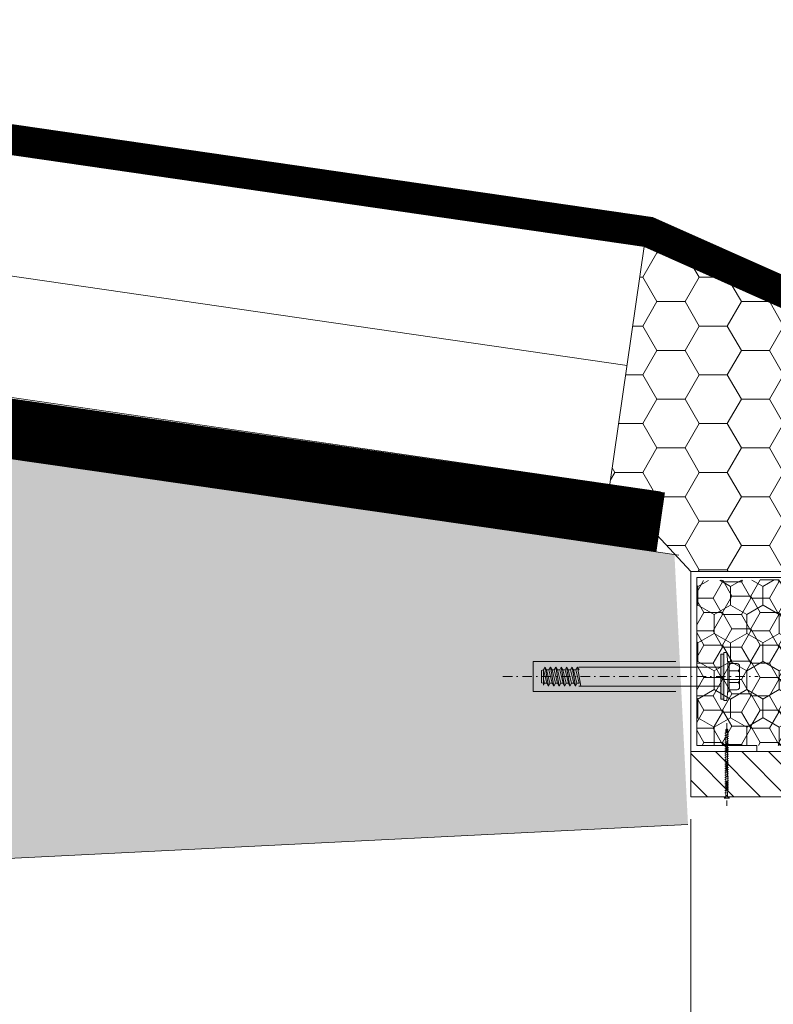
# Model space of a CAD drawing. Header units: millimetres. Extents: x -916886 to 3713765, y -2985421 to 1675785.
# Tile 66 of 656: x -31743 to -31492, y 75073 to 75401. Entities that reach past the tile are written whole.
import ezdxf

# ---------------------------------------------------------------- set-up
doc = ezdxf.new("R2010")
doc.units = ezdxf.units.MM
doc.linetypes.add('CARKOVANA', pattern=[5, 3, -2])
doc.linetypes.add('DASHDOT', pattern=[25.4, 12.7, -6.35, 0, -6.35])
doc.layers.add('_____detaily', color=1, linetype='Continuous')
for name, color, linetype, lineweight in [('A99_N_kce-pohl', 1, 'Continuous', 9), ('A99_N_kce-rez-ten', 1, 'Continuous', 9), ('A99_N_kce-rez-ten @ 200 VP1', 1, 'Continuous', 9), ('A99_N_kce-rez-ten @ 200 VP10', 1, 'Continuous', 9), ('A99_N_kce-rez-ten @ 200 VP11', 1, 'Continuous', 9), ('A99_N_kce-rez-ten @ 200 VP12', 1, 'Continuous', 9), ('A99_N_kce-rez-ten @ 200 VP13', 1, 'Continuous', 9), ('A99_N_kce-rez-ten @ 200 VP14', 1, 'Continuous', 9), ('A99_N_kce-rez-ten @ 200 VP15', 1, 'Continuous', 9), ('A99_N_kce-rez-ten @ 200 VP16', 1, 'Continuous', 9), ('A99_N_kce-rez-ten @ 200 VP17', 1, 'Continuous', 9), ('A99_N_kce-rez-ten @ 200 VP18', 1, 'Continuous', 9), ('A99_N_kce-rez-ten @ 200 VP19', 1, 'Continuous', 9), ('A99_N_kce-rez-ten @ 200 VP2', 1, 'Continuous', 9), ('A99_N_kce-rez-ten @ 200 VP20', 1, 'Continuous', 9), ('A99_N_kce-rez-ten @ 200 VP21', 1, 'Continuous', 9), ('A99_N_kce-rez-ten @ 200 VP22', 1, 'Continuous', 9), ('A99_N_kce-rez-ten @ 200 VP23', 1, 'Continuous', 9), ('A99_N_kce-rez-ten @ 200 VP24', 1, 'Continuous', 9), ('A99_N_kce-rez-ten @ 200 VP25', 1, 'Continuous', 9), ('A99_N_kce-rez-ten @ 200 VP26', 1, 'Continuous', 9), ('A99_N_kce-rez-ten @ 200 VP27', 1, 'Continuous', 9), ('A99_N_kce-rez-ten @ 200 VP28', 1, 'Continuous', 9), ('A99_N_kce-rez-ten @ 200 VP3', 1, 'Continuous', 9), ('A99_N_kce-rez-ten @ 200 VP31', 1, 'Continuous', 9), ('A99_N_kce-rez-ten @ 200 VP32', 1, 'Continuous', 9), ('A99_N_kce-rez-ten @ 200 VP33', 1, 'Continuous', 9), ('A99_N_kce-rez-ten @ 200 VP34', 1, 'Continuous', 9), ('A99_N_kce-rez-ten @ 200 VP35', 1, 'Continuous', 9), ('A99_N_kce-rez-ten @ 200 VP36', 1, 'Continuous', 9), ('A99_N_kce-rez-ten @ 200 VP37', 1, 'Continuous', 9), ('A99_N_kce-rez-ten @ 200 VP38', 1, 'Continuous', 9), ('A99_N_kce-rez-ten @ 200 VP39', 1, 'Continuous', 9), ('A99_N_kce-rez-ten @ 200 VP4', 1, 'Continuous', 9), ('A99_N_kce-rez-ten @ 200 VP40', 1, 'Continuous', 9), ('A99_N_kce-rez-ten @ 200 VP41', 1, 'Continuous', 9), ('A99_N_kce-rez-ten @ 200 VP42', 1, 'Continuous', 9), ('A99_N_kce-rez-ten @ 200 VP43', 1, 'Continuous', 9), ('A99_N_kce-rez-ten @ 200 VP44', 1, 'Continuous', 9), ('A99_N_kce-rez-ten @ 200 VP45', 1, 'Continuous', 9), ('A99_N_kce-rez-ten @ 200 VP47', 1, 'Continuous', 9), ('A99_N_kce-rez-ten @ 200 VP48', 1, 'Continuous', 9), ('A99_N_kce-rez-ten @ 200 VP49', 1, 'Continuous', 9), ('A99_N_kce-rez-ten @ 200 VP50', 1, 'Continuous', 9), ('A99_N_kce-rez-ten @ 200 VP6', 1, 'Continuous', 9), ('A99_N_kce-rez-ten @ 200 VP7', 1, 'Continuous', 9), ('A99_N_kce-rez-ten @ 200 VP8', 1, 'Continuous', 9), ('A99_N_kce-rez-ten @ 200 VP9', 1, 'Continuous', 9), ('A99_N_kce-rez-ten @ 200 VPModel', 1, 'Continuous', 9), ('A99_N_sraf', 252, 'Continuous', 0), ('A99_S_kce-rez-sil', 7, 'Continuous', 15), ('A99_S_kce-rez-ten', 7, 'Continuous', 9), ('A99_S_sraf', 252, 'Continuous', 9)]:
    doc.layers.add(name, color=color, linetype=linetype, lineweight=lineweight)
doc.linetypes.add('IZOLACE', pattern='A,0.00254,-2.54,[134,ltypeshp.shx,S=2.54,R=0,X=-2.54,Y=0],-5.08,[134,ltypeshp.shx,S=2.54,R=180,X=2.54,Y=0],-2.54', length=10.16254)
pattern_1 = [(270, (173200, 1144337.5), (5.41265875, -9.375), [6.25, -12.5]), (30, (173200, 1144337.5), (5.412658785, 9.37499998), [6.25, -12.5]), (330, (173200, 1144337.5), (10.825317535, -2e-08), [-12.5, 6.25])]
pattern_2 = [(180, (1144337.5, -173200), (-9.375, -5.41265875), [6.25, -12.5]), (300, (1144337.5, -173200), (9.37499998, -5.412658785), [6.25, -12.5]), (240, (1144337.5, -173200), (-2e-08, -10.825317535), [-12.5, 6.25])]
pattern_3 = [(1e-14, (-1144337.5, 173200), (9.375, 5.41265875), [6.25, -12.5]), (120, (-1144337.5, 173200), (-9.37499998, 5.412658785), [6.25, -12.5]), (60, (-1144337.5, 173200), (2e-08, 10.825317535), [-12.5, 6.25])]

# ---------------------------------------------------------------- blocks, each defined once
blk = doc.blocks.new('Befestiger_gross')
at = {"layer": '_____detaily', "linetype": 'Continuous', "lineweight": -2}
for p, q in [((0.53, 0.5), (0, 0)), ((0.53, 0.5), (0, 0)), ((0.53, -0.51), (0, 0)), ((0.53, -0.51), (0, 0)), ((2.14, 0.5), (0.53, 0.5)), ((2.14, 0.5), (0.53, 0.5)), ((0.57, 0.5), (0.56, 0.5)), ((0.56, 0.5), (0.56, 0.5)), ((0.57, 0.5), (0.56, 0.5)), ((0.56, 0.5), (0.56, 0.5)), ((1.67, -1.02), (2.31, 1.02)), ((2.31, 1.01), (2.14, 0.5)), ((2.31, 1.01), (2.46, 0.5)), ((2.31, 1.01), (2.46, 0.5)), ((3.33, 0.5), (2.46, 0.5)), ((3.33, 0.5), (2.46, 0.5)), ((2.86, -1.02), (3.49, 1.02)), ((3.49, 1.01), (3.33, 0.5)), ((3.49, 1.01), (3.65, 0.5)), ((3.49, 1.01), (3.65, 0.5)), ((4.52, 0.5), (3.65, 0.5)), ((4.52, 0.5), (3.65, 0.5)), ((4.04, -1.02), (4.68, 1.02)), ((4.52, 0.5), (4.68, 1.01)), ((4.68, 1.01), (4.83, 0.51)), ((4.68, 1.01), (4.83, 0.51)), ((5.69, 0.51), (4.83, 0.51)), ((5.69, 0.51), (4.83, 0.51)), ((5.22, -0.99), (5.86, 1.05)), ((5.69, 0.51), (5.86, 1.04)), ((5.86, 1.04), (6.02, 0.52)), ((5.86, 1.04), (6.02, 0.52)), ((6.88, 0.52), (6.02, 0.52)), ((6.02, 0.52), (6.02, 0.52)), ((6.88, 0.52), (6.02, 0.52)), ((6.02, 0.52), (6.02, 0.52)), ((6.41, -0.99), (7.05, 1.05)), ((6.88, 0.52), (7.05, 1.04)), ((7.05, 1.04), (7.2, 0.52)), ((7.05, 1.04), (7.2, 0.52)), ((8.07, 0.52), (7.2, 0.52)), ((8.07, 0.52), (7.2, 0.52)), ((7.59, -0.99), (8.23, 1.05)), ((8.07, 0.52), (8.23, 1.04)), ((8.23, 1.04), (8.39, 0.52)), ((8.23, 1.04), (8.39, 0.52)), ((9.26, 0.52), (8.39, 0.52)), ((9.26, 0.52), (8.39, 0.52)), ((8.78, -0.99), (9.42, 1.05)), ((9.26, 0.52), (9.42, 1.04)), ((9.42, 1.04), (9.58, 0.52)), ((9.42, 1.04), (9.58, 0.52)), ((10.46, 0.52), (9.58, 0.52)), ((10.46, 0.52), (9.58, 0.52)), ((9.98, -1.02), (10.62, 1.02)), ((10.62, 1.01), (10.46, 0.52)), ((10.62, 1.01), (10.77, 0.5)), ((10.62, 1.01), (10.77, 0.5)), ((11.64, 0.5), (10.77, 0.5)), ((11.64, 0.5), (10.77, 0.5)), ((11.16, -1.02), (11.8, 1.02)), ((11.8, 1.01), (11.64, 0.5)), ((11.8, 1.01), (11.96, 0.5)), ((11.8, 1.01), (11.96, 0.5)), ((12.83, 0.5), (11.96, 0.5)), ((12.83, 0.5), (11.96, 0.5)), ((12.35, -1.02), (12.99, 1.02)), ((12.99, 1.01), (12.83, 0.5)), ((12.99, 1.01), (13.14, 0.51)), ((12.99, 1.01), (13.14, 0.51)), ((14, 0.51), (13.14, 0.51)), ((14, 0.51), (13.14, 0.51)), ((13.53, -0.99), (14.17, 1.05)), ((14.17, 1.04), (14, 0.51)), ((14.17, 1.04), (14.32, 0.52)), ((14.17, 1.04), (14.32, 0.52)), ((15.19, 0.52), (14.32, 0.52)), ((14.32, 0.52), (14.32, 0.52)), ((15.19, 0.52), (14.32, 0.52)), ((14.32, 0.52), (14.32, 0.52)), ((14.72, -0.99), (15.36, 1.05)), ((15.36, 1.04), (15.19, 0.52)), ((15.36, 1.04), (15.51, 0.52)), ((15.36, 1.04), (15.51, 0.52)), ((16.38, 0.52), (15.51, 0.52)), ((16.38, 0.52), (15.51, 0.52)), ((15.9, -0.99), (16.54, 1.05)), ((16.54, 1.04), (16.38, 0.52)), ((16.54, 1.04), (16.7, 0.52)), ((16.54, 1.04), (16.7, 0.52)), ((17.57, 0.52), (16.7, 0.52)), ((17.57, 0.52), (16.7, 0.52)), ((17.09, -0.99), (17.73, 1.05)), ((17.73, 1.04), (17.57, 0.52)), ((17.73, 1.04), (17.89, 0.52)), ((17.73, 1.04), (17.89, 0.52)), ((18.75, 0.52), (17.89, 0.52)), ((18.75, 0.52), (17.89, 0.52)), ((18.28, -0.99), (18.92, 1.05)), ((18.92, 1.04), (18.75, 0.52)), ((18.92, 1.04), (19.07, 0.54)), ((18.92, 1.04), (19.07, 0.54)), ((19.95, 0.54), (19.07, 0.54)), ((19.95, 0.54), (19.07, 0.54)), ((19.47, -0.98), (20.11, 1.06)), ((20.11, 1.05), (19.95, 0.54)), ((20.11, 1.05), (20.27, 0.54)), ((20.11, 1.05), (20.27, 0.54)), ((21.14, 0.54), (20.27, 0.54)), ((20.27, 0.54), (20.27, 0.54)), ((21.14, 0.54), (20.27, 0.54)), ((20.27, 0.54), (20.27, 0.54)), ((20.66, -0.98), (21.3, 1.06)), ((21.3, 1.05), (21.14, 0.54)), ((21.3, 1.05), (21.46, 0.54)), ((21.3, 1.05), (21.46, 0.54)), ((22.32, 0.54), (21.46, 0.54)), ((22.32, 0.54), (21.46, 0.54)), ((21.85, -0.98), (22.49, 1.06)), ((22.49, 1.05), (22.32, 0.54)), ((22.49, 1.05), (22.64, 0.54)), ((22.49, 1.05), (22.64, 0.54)), ((23.51, 0.54), (22.64, 0.54)), ((23.51, 0.54), (22.64, 0.54)), ((23.04, -0.98), (23.67, 1.06)), ((23.67, 1.05), (23.51, 0.54)), ((23.67, 1.05), (23.83, 0.54)), ((23.67, 1.05), (23.83, 0.54)), ((24.7, 0.54), (23.83, 0.54)), ((24.7, 0.54), (23.83, 0.54)), ((24.22, -0.98), (24.86, 1.06)), ((24.86, 1.05), (24.7, 0.54)), ((24.86, 1.05), (25.02, 0.54)), ((24.86, 1.05), (25.02, 0.54)), ((25.88, 0.54), (25.02, 0.54)), ((25.88, 0.54), (25.02, 0.54)), ((25.41, -0.99), (26.05, 1.06)), ((26.05, 1.05), (25.88, 0.54)), ((26.05, 1.05), (26.2, 0.54)), ((26.05, 1.05), (26.2, 0.54)), ((27.04, 0.54), (26.2, 0.54)), ((27.04, 0.54), (26.2, 0.54)), ((26.55, -1.02), (27.19, 1.03)), ((27.19, 1.02), (27.04, 0.54)), ((27.19, 1.02), (27.34, 0.5)), ((27.19, 1.02), (27.34, 0.5)), ((28.21, 0.5), (27.34, 0.5)), ((28.21, 0.5), (27.34, 0.5)), ((27.74, -1.02), (28.38, 1.03)), ((28.38, 1.02), (28.21, 0.5)), ((28.38, 1.02), (28.53, 0.5)), ((28.38, 1.02), (28.53, 0.5)), ((29.4, 0.5), (28.53, 0.5)), ((28.53, 0.5), (28.53, 0.5)), ((29.4, 0.5), (28.53, 0.5)), ((28.53, 0.5), (28.53, 0.5)), ((28.92, -1.02), (29.56, 1.03)), ((29.56, 1.02), (29.4, 0.5)), ((29.56, 1.02), (29.72, 0.5)), ((29.56, 1.02), (29.72, 0.5)), ((30.59, 0.5), (29.72, 0.5)), ((30.59, 0.5), (29.72, 0.5)), ((30.11, -1.02), (30.75, 1.03)), ((30.75, 1.02), (30.59, 0.5)), ((30.75, 1.02), (30.91, 0.5)), ((30.75, 1.02), (30.91, 0.5)), ((31.77, 0.5), (30.91, 0.5)), ((31.77, 0.5), (30.91, 0.5)), ((31.3, -1.02), (31.94, 1.03)), ((31.94, 1.02), (31.77, 0.5)), ((31.94, 1.02), (32.09, 0.5)), ((31.94, 1.02), (32.09, 0.5)), ((32.96, 0.5), (32.09, 0.5)), ((32.96, 0.5), (32.09, 0.5)), ((32.49, -1.02), (33.12, 1.03)), ((33.12, 1.02), (32.96, 0.5)), ((33.12, 1.02), (33.28, 0.5)), ((33.12, 1.02), (33.28, 0.5)), ((34.15, 0.5), (33.28, 0.5)), ((34.15, 0.5), (33.28, 0.5)), ((33.67, -1.02), (34.31, 1.03)), ((34.31, 1.02), (34.15, 0.5)), ((34.31, 1.02), (34.47, 0.5)), ((34.31, 1.02), (34.47, 0.5)), ((36.49, 0.5), (34.47, 0.5)), ((36.49, 0.5), (34.47, 0.5)), ((36.49, 0.5), (37.27, 1.44)), ((36.49, 0.5), (37.27, 1.44)), ((37.27, -1.44), (37.27, 1.44)), ((37.27, -1.44), (37.27, 1.44)), ((1.51, -0.51), (0.53, -0.51)), ((1.51, -0.51), (0.53, -0.51)), ((1.51, -0.51), (1.67, -1.02)), ((1.51, -0.51), (1.67, -1.02)), ((1.67, -1.02), (1.83, -0.51)), ((2.7, -0.51), (1.83, -0.51)), ((2.7, -0.51), (1.83, -0.51)), ((2.7, -0.51), (2.85, -1.02)), ((2.7, -0.51), (2.85, -1.02)), ((2.85, -1.02), (3.01, -0.51)), ((3.89, -0.51), (3.01, -0.51)), ((3.89, -0.51), (3.01, -0.51)), ((3.89, -0.51), (4.04, -1.02)), ((3.89, -0.51), (4.04, -1.02)), ((4.21, -0.49), (4.04, -1.02)), ((5.06, -0.49), (4.21, -0.49)), ((5.06, -0.49), (4.21, -0.49)), ((5.06, -0.49), (5.22, -0.99)), ((5.06, -0.49), (5.22, -0.99)), ((5.38, -0.49), (5.22, -0.99)), ((6.25, -0.49), (5.38, -0.49)), ((6.25, -0.49), (5.38, -0.49)), ((6.25, -0.49), (6.4, -0.99)), ((6.25, -0.49), (6.4, -0.99)), ((6.57, -0.49), (6.4, -0.99)), ((7.44, -0.49), (6.57, -0.49)), ((7.44, -0.49), (6.57, -0.49)), ((7.44, -0.49), (7.59, -0.99)), ((7.44, -0.49), (7.59, -0.99)), ((7.75, -0.49), (7.59, -0.99)), ((8.63, -0.49), (7.75, -0.49)), ((8.63, -0.49), (7.75, -0.49)), ((8.63, -0.49), (8.78, -0.99)), ((8.63, -0.49), (8.78, -0.99)), ((8.94, -0.49), (8.78, -0.99)), ((9.81, -0.49), (8.94, -0.49)), ((9.81, -0.49), (8.94, -0.49)), ((9.81, -0.49), (9.97, -1.02)), ((9.81, -0.49), (9.97, -1.02)), ((10.14, -0.51), (9.97, -1.02)), ((11.01, -0.51), (10.14, -0.51)), ((11.01, -0.51), (10.14, -0.51)), ((11.01, -0.51), (11.16, -1.02)), ((11.01, -0.51), (11.16, -1.02)), ((11.32, -0.51), (11.16, -1.02)), ((12.19, -0.51), (11.32, -0.51)), ((12.19, -0.51), (11.32, -0.51)), ((12.19, -0.51), (12.35, -1.02)), ((12.19, -0.51), (12.35, -1.02)), ((12.54, -0.49), (12.35, -1.02)), ((13.37, -0.49), (12.54, -0.49)), ((13.37, -0.49), (12.54, -0.49)), ((13.37, -0.49), (13.53, -0.99)), ((13.37, -0.49), (13.53, -0.99)), ((13.69, -0.49), (13.53, -0.99)), ((14.56, -0.49), (13.69, -0.49)), ((14.56, -0.49), (13.69, -0.49)), ((14.56, -0.49), (14.71, -0.99)), ((14.56, -0.49), (14.71, -0.99)), ((14.88, -0.49), (14.71, -0.99)), ((15.75, -0.49), (14.88, -0.49)), ((15.75, -0.49), (14.88, -0.49)), ((15.75, -0.49), (15.9, -0.99)), ((15.75, -0.49), (15.9, -0.99)), ((16.06, -0.49), (15.9, -0.99)), ((16.93, -0.49), (16.06, -0.49)), ((16.93, -0.49), (16.06, -0.49)), ((16.93, -0.49), (17.09, -0.99)), ((16.93, -0.49), (17.09, -0.99)), ((17.25, -0.49), (17.09, -0.99)), ((18.12, -0.49), (17.25, -0.49)), ((18.12, -0.49), (17.25, -0.49)), ((18.12, -0.49), (18.28, -0.99)), ((18.12, -0.49), (18.28, -0.99)), ((18.44, -0.47), (18.28, -0.99)), ((19.32, -0.47), (18.44, -0.47)), ((19.32, -0.47), (18.44, -0.47)), ((19.32, -0.47), (19.47, -0.98)), ((19.32, -0.47), (19.47, -0.98)), ((19.63, -0.47), (19.47, -0.98)), ((20.5, -0.47), (19.63, -0.47)), ((20.5, -0.47), (19.63, -0.47)), ((20.5, -0.47), (20.66, -0.98)), ((20.5, -0.47), (20.66, -0.98)), ((20.82, -0.47), (20.66, -0.98)), ((21.69, -0.47), (20.82, -0.47)), ((21.69, -0.47), (20.82, -0.47)), ((21.69, -0.47), (21.85, -0.98)), ((21.69, -0.47), (21.85, -0.98)), ((22.01, -0.47), (21.85, -0.98)), ((22.88, -0.47), (22.01, -0.47)), ((22.88, -0.47), (22.01, -0.47)), ((22.88, -0.47), (23.03, -0.98)), ((22.88, -0.47), (23.03, -0.98)), ((23.19, -0.47), (23.03, -0.98)), ((24.07, -0.47), (23.19, -0.47)), ((24.07, -0.47), (23.19, -0.47)), ((24.07, -0.47), (24.22, -0.98)), ((24.07, -0.47), (24.22, -0.98)), ((24.38, -0.47), (24.22, -0.98)), ((25.25, -0.47), (24.38, -0.47)), ((25.25, -0.47), (24.38, -0.47)), ((25.25, -0.47), (25.41, -0.98)), ((25.25, -0.47), (25.41, -0.98)), ((25.56, -0.51), (25.41, -0.98)), ((26.39, -0.51), (25.56, -0.51)), ((26.39, -0.51), (25.56, -0.51)), ((26.39, -0.51), (26.55, -1.01)), ((26.39, -0.51), (26.55, -1.01)), ((26.71, -0.51), (26.55, -1.01)), ((27.58, -0.51), (26.71, -0.51)), ((27.58, -0.51), (26.71, -0.51)), ((27.58, -0.51), (27.73, -1.01)), ((27.58, -0.51), (27.73, -1.01)), ((27.9, -0.51), (27.73, -1.01)), ((28.77, -0.51), (27.9, -0.51)), ((28.77, -0.51), (27.9, -0.51)), ((28.77, -0.51), (28.92, -1.01)), ((28.77, -0.51), (28.92, -1.01)), ((29.08, -0.51), (28.92, -1.01)), ((29.95, -0.51), (29.08, -0.51)), ((29.95, -0.51), (29.08, -0.51)), ((29.95, -0.51), (30.11, -1.02)), ((29.95, -0.51), (30.11, -1.02)), ((30.27, -0.51), (30.11, -1.02)), ((31.14, -0.51), (30.27, -0.51)), ((31.14, -0.51), (30.27, -0.51)), ((31.14, -0.51), (31.3, -1.02)), ((31.14, -0.51), (31.3, -1.02)), ((31.46, -0.51), (31.3, -1.02)), ((32.33, -0.51), (31.46, -0.51)), ((32.33, -0.51), (31.46, -0.51)), ((32.33, -0.51), (32.49, -1.02)), ((32.33, -0.51), (32.49, -1.02)), ((32.64, -0.51), (32.49, -1.02)), ((33.52, -0.51), (32.64, -0.51)), ((33.52, -0.51), (32.64, -0.51)), ((33.52, -0.51), (33.67, -1.02)), ((33.52, -0.51), (33.67, -1.02)), ((33.83, -0.5), (33.67, -1.02)), ((36.51, -0.5), (33.83, -0.5)), ((36.51, -0.5), (33.83, -0.5)), ((36.51, -0.5), (37.27, -1.44)), ((36.51, -0.5), (37.27, -1.44))]:
    blk.add_line(p, q, dxfattribs=at)
blk = doc.blocks.new('*U2643')
at = {"layer": 'A99_N_kce-rez-ten @ 200 VP1', "linetype": 'Continuous', "lineweight": 0}
h = blk.add_hatch(dxfattribs=at)
h.set_pattern_fill('HONEY', scale=0.25, angle=180, style=2)
h.set_pattern_definition(pattern_1)
h.paths.add_polyline_path([(-31382, 75215.5), (-31518, 75214.5), (-31518, 75159.5), (-31382, 75159.5)])
at = {"layer": 'A99_N_kce-rez-ten @ 200 VP10', "linetype": 'Continuous', "lineweight": 0}
h = blk.add_hatch(dxfattribs=at)
h.set_pattern_fill('HONEY', scale=0.25, angle=180, style=2)
h.set_pattern_definition(pattern_1)
h.paths.add_polyline_path([(-31382, 75215.5), (-31518, 75214.5), (-31518, 75159.5), (-31382, 75159.5)])
at = {"layer": 'A99_N_kce-rez-ten @ 200 VP11', "linetype": 'Continuous', "lineweight": 0}
h = blk.add_hatch(dxfattribs=at)
h.set_pattern_fill('HONEY', scale=0.25, angle=180, style=2)
h.set_pattern_definition(pattern_2)
h.paths.add_polyline_path([(-31382, 75215.5), (-31518, 75214.5), (-31518, 75159.5), (-31382, 75159.5)])
at = {"layer": 'A99_N_kce-rez-ten @ 200 VP12', "linetype": 'Continuous', "lineweight": 0}
h = blk.add_hatch(dxfattribs=at)
h.set_pattern_fill('HONEY', scale=0.25, angle=180, style=2)
h.set_pattern_definition(pattern_1)
h.paths.add_polyline_path([(-31382, 75215.5), (-31518, 75214.5), (-31518, 75159.5), (-31382, 75159.5)])
at = {"layer": 'A99_N_kce-rez-ten @ 200 VP13', "linetype": 'Continuous', "lineweight": 0}
h = blk.add_hatch(dxfattribs=at)
h.set_pattern_fill('HONEY', scale=0.25, angle=180, style=2)
h.set_pattern_definition(pattern_1)
h.paths.add_polyline_path([(-31382, 75215.5), (-31518, 75214.5), (-31518, 75159.5), (-31382, 75159.5)])
at = {"layer": 'A99_N_kce-rez-ten @ 200 VP14', "linetype": 'Continuous', "lineweight": 0}
h = blk.add_hatch(dxfattribs=at)
h.set_pattern_fill('HONEY', scale=0.25, angle=180, style=2)
h.set_pattern_definition(pattern_2)
h.paths.add_polyline_path([(-31382, 75215.5), (-31518, 75214.5), (-31518, 75159.5), (-31382, 75159.5)])
at = {"layer": 'A99_N_kce-rez-ten @ 200 VP15', "linetype": 'Continuous', "lineweight": 0}
h = blk.add_hatch(dxfattribs=at)
h.set_pattern_fill('HONEY', scale=0.25, angle=180, style=2)
h.set_pattern_definition(pattern_1)
h.paths.add_polyline_path([(-31382, 75215.5), (-31518, 75214.5), (-31518, 75159.5), (-31382, 75159.5)])
at = {"layer": 'A99_N_kce-rez-ten @ 200 VP16', "linetype": 'Continuous', "lineweight": 0}
h = blk.add_hatch(dxfattribs=at)
h.set_pattern_fill('HONEY', scale=0.25, angle=180, style=2)
h.set_pattern_definition(pattern_3)
h.paths.add_polyline_path([(-31382, 75215.5), (-31518, 75214.5), (-31518, 75159.5), (-31382, 75159.5)])
at = {"layer": 'A99_N_kce-rez-ten @ 200 VP17', "linetype": 'Continuous', "lineweight": 0}
h = blk.add_hatch(dxfattribs=at)
h.set_pattern_fill('HONEY', scale=0.25, angle=180, style=2)
h.set_pattern_definition(pattern_2)
h.paths.add_polyline_path([(-31382, 75215.5), (-31518, 75214.5), (-31518, 75159.5), (-31382, 75159.5)])
at = {"layer": 'A99_N_kce-rez-ten @ 200 VP18', "linetype": 'Continuous', "lineweight": 0}
h = blk.add_hatch(dxfattribs=at)
h.set_pattern_fill('HONEY', scale=0.25, angle=180, style=2)
h.set_pattern_definition(pattern_1)
h.paths.add_polyline_path([(-31382, 75215.5), (-31518, 75214.5), (-31518, 75159.5), (-31382, 75159.5)])
at = {"layer": 'A99_N_kce-rez-ten @ 200 VP19', "linetype": 'Continuous', "lineweight": 0}
h = blk.add_hatch(dxfattribs=at)
h.set_pattern_fill('HONEY', scale=0.25, angle=180, style=2)
h.set_pattern_definition(pattern_1)
h.paths.add_polyline_path([(-31382, 75215.5), (-31518, 75214.5), (-31518, 75159.5), (-31382, 75159.5)])
at = {"layer": 'A99_N_kce-rez-ten @ 200 VP2', "linetype": 'Continuous', "lineweight": 0}
h = blk.add_hatch(dxfattribs=at)
h.set_pattern_fill('HONEY', scale=0.25, angle=180, style=2)
h.set_pattern_definition(pattern_1)
h.paths.add_polyline_path([(-31382, 75215.5), (-31518, 75214.5), (-31518, 75159.5), (-31382, 75159.5)])
at = {"layer": 'A99_N_kce-rez-ten @ 200 VP20', "linetype": 'Continuous', "lineweight": 0}
h = blk.add_hatch(dxfattribs=at)
h.set_pattern_fill('HONEY', scale=0.25, angle=180, style=2)
h.set_pattern_definition(pattern_3)
h.paths.add_polyline_path([(-31382, 75215.5), (-31518, 75214.5), (-31518, 75159.5), (-31382, 75159.5)])
at = {"layer": 'A99_N_kce-rez-ten @ 200 VP21', "linetype": 'Continuous', "lineweight": 0}
h = blk.add_hatch(dxfattribs=at)
h.set_pattern_fill('HONEY', scale=0.25, angle=180, style=2)
h.set_pattern_definition(pattern_2)
h.paths.add_polyline_path([(-31382, 75215.5), (-31518, 75214.5), (-31518, 75159.5), (-31382, 75159.5)])
at = {"layer": 'A99_N_kce-rez-ten @ 200 VP22', "linetype": 'Continuous', "lineweight": 0}
h = blk.add_hatch(dxfattribs=at)
h.set_pattern_fill('HONEY', scale=0.25, angle=180, style=2)
h.set_pattern_definition(pattern_1)
h.paths.add_polyline_path([(-31382, 75215.5), (-31518, 75214.5), (-31518, 75159.5), (-31382, 75159.5)])
at = {"layer": 'A99_N_kce-rez-ten @ 200 VP23', "linetype": 'Continuous', "lineweight": 0}
h = blk.add_hatch(dxfattribs=at)
h.set_pattern_fill('HONEY', scale=0.25, angle=180, style=2)
h.set_pattern_definition(pattern_1)
h.paths.add_polyline_path([(-31382, 75215.5), (-31518, 75214.5), (-31518, 75159.5), (-31382, 75159.5)])
at = {"layer": 'A99_N_kce-rez-ten @ 200 VP24', "linetype": 'Continuous', "lineweight": 0}
h = blk.add_hatch(dxfattribs=at)
h.set_pattern_fill('HONEY', scale=0.25, angle=180, style=2)
h.set_pattern_definition(pattern_1)
h.paths.add_polyline_path([(-31382, 75215.5), (-31518, 75214.5), (-31518, 75159.5), (-31382, 75159.5)])
at = {"layer": 'A99_N_kce-rez-ten @ 200 VP25', "linetype": 'Continuous', "lineweight": 0}
h = blk.add_hatch(dxfattribs=at)
h.set_pattern_fill('HONEY', scale=0.25, angle=180, style=2)
h.set_pattern_definition(pattern_3)
h.paths.add_polyline_path([(-31382, 75215.5), (-31518, 75214.5), (-31518, 75159.5), (-31382, 75159.5)])
at = {"layer": 'A99_N_kce-rez-ten @ 200 VP26', "linetype": 'Continuous', "lineweight": 0}
h = blk.add_hatch(dxfattribs=at)
h.set_pattern_fill('HONEY', scale=0.25, angle=180, style=2)
h.set_pattern_definition(pattern_1)
h.paths.add_polyline_path([(-31382, 75215.5), (-31518, 75214.5), (-31518, 75159.5), (-31382, 75159.5)])
at = {"layer": 'A99_N_kce-rez-ten @ 200 VP27', "linetype": 'Continuous', "lineweight": 0}
h = blk.add_hatch(dxfattribs=at)
h.set_pattern_fill('HONEY', scale=0.25, angle=180, style=2)
h.set_pattern_definition(pattern_1)
h.paths.add_polyline_path([(-31382, 75215.5), (-31518, 75214.5), (-31518, 75159.5), (-31382, 75159.5)])
at = {"layer": 'A99_N_kce-rez-ten @ 200 VP28', "linetype": 'Continuous', "lineweight": 0}
h = blk.add_hatch(dxfattribs=at)
h.set_pattern_fill('HONEY', scale=0.25, angle=180, style=2)
h.set_pattern_definition(pattern_1)
h.paths.add_polyline_path([(-31382, 75215.5), (-31518, 75214.5), (-31518, 75159.5), (-31382, 75159.5)])
at = {"layer": 'A99_N_kce-rez-ten @ 200 VP3', "linetype": 'Continuous', "lineweight": 0}
h = blk.add_hatch(dxfattribs=at)
h.set_pattern_fill('HONEY', scale=0.25, angle=180, style=2)
h.set_pattern_definition(pattern_1)
h.paths.add_polyline_path([(-31382, 75215.5), (-31518, 75214.5), (-31518, 75159.5), (-31382, 75159.5)])
at = {"layer": 'A99_N_kce-rez-ten @ 200 VP31', "linetype": 'Continuous', "lineweight": 0}
h = blk.add_hatch(dxfattribs=at)
h.set_pattern_fill('HONEY', scale=0.25, angle=180, style=2)
h.set_pattern_definition(pattern_1)
h.paths.add_polyline_path([(-31382, 75215.5), (-31518, 75214.5), (-31518, 75159.5), (-31382, 75159.5)])
at = {"layer": 'A99_N_kce-rez-ten @ 200 VP32', "linetype": 'Continuous', "lineweight": 0}
h = blk.add_hatch(dxfattribs=at)
h.set_pattern_fill('HONEY', scale=0.25, angle=180, style=2)
h.set_pattern_definition(pattern_1)
h.paths.add_polyline_path([(-31382, 75215.5), (-31518, 75214.5), (-31518, 75159.5), (-31382, 75159.5)])
at = {"layer": 'A99_N_kce-rez-ten @ 200 VP33', "linetype": 'Continuous', "lineweight": 0}
h = blk.add_hatch(dxfattribs=at)
h.set_pattern_fill('HONEY', scale=0.25, angle=180, style=2)
h.set_pattern_definition(pattern_1)
h.paths.add_polyline_path([(-31382, 75215.5), (-31518, 75214.5), (-31518, 75159.5), (-31382, 75159.5)])
at = {"layer": 'A99_N_kce-rez-ten @ 200 VP34', "linetype": 'Continuous', "lineweight": 0}
h = blk.add_hatch(dxfattribs=at)
h.set_pattern_fill('HONEY', scale=0.25, angle=180, style=2)
h.set_pattern_definition(pattern_1)
h.paths.add_polyline_path([(-31382, 75215.5), (-31518, 75214.5), (-31518, 75159.5), (-31382, 75159.5)])
at = {"layer": 'A99_N_kce-rez-ten @ 200 VP35', "linetype": 'Continuous', "lineweight": 0}
h = blk.add_hatch(dxfattribs=at)
h.set_pattern_fill('HONEY', scale=0.25, angle=180, style=2)
h.set_pattern_definition(pattern_1)
h.paths.add_polyline_path([(-31382, 75215.5), (-31518, 75214.5), (-31518, 75159.5), (-31382, 75159.5)])
at = {"layer": 'A99_N_kce-rez-ten @ 200 VP36', "linetype": 'Continuous', "lineweight": 0}
h = blk.add_hatch(dxfattribs=at)
h.set_pattern_fill('HONEY', scale=0.25, angle=180, style=2)
h.set_pattern_definition(pattern_1)
h.paths.add_polyline_path([(-31382, 75215.5), (-31518, 75214.5), (-31518, 75159.5), (-31382, 75159.5)])
at = {"layer": 'A99_N_kce-rez-ten @ 200 VP37', "linetype": 'Continuous', "lineweight": 0}
h = blk.add_hatch(dxfattribs=at)
h.set_pattern_fill('HONEY', scale=0.25, angle=180, style=2)
h.set_pattern_definition(pattern_1)
h.paths.add_polyline_path([(-31382, 75215.5), (-31518, 75214.5), (-31518, 75159.5), (-31382, 75159.5)])
at = {"layer": 'A99_N_kce-rez-ten @ 200 VP38', "linetype": 'Continuous', "lineweight": 0}
h = blk.add_hatch(dxfattribs=at)
h.set_pattern_fill('HONEY', scale=0.25, angle=180, style=2)
h.set_pattern_definition(pattern_1)
h.paths.add_polyline_path([(-31382, 75215.5), (-31518, 75214.5), (-31518, 75159.5), (-31382, 75159.5)])
at = {"layer": 'A99_N_kce-rez-ten @ 200 VP39', "linetype": 'Continuous', "lineweight": 0}
h = blk.add_hatch(dxfattribs=at)
h.set_pattern_fill('HONEY', scale=0.25, angle=180, style=2)
h.set_pattern_definition(pattern_1)
h.paths.add_polyline_path([(-31382, 75215.5), (-31518, 75214.5), (-31518, 75159.5), (-31382, 75159.5)])
at = {"layer": 'A99_N_kce-rez-ten @ 200 VP4', "linetype": 'Continuous', "lineweight": 0}
h = blk.add_hatch(dxfattribs=at)
h.set_pattern_fill('HONEY', scale=0.25, angle=180, style=2)
h.set_pattern_definition(pattern_1)
h.paths.add_polyline_path([(-31382, 75215.5), (-31518, 75214.5), (-31518, 75159.5), (-31382, 75159.5)])
at = {"layer": 'A99_N_kce-rez-ten @ 200 VP40', "linetype": 'Continuous', "lineweight": 0}
h = blk.add_hatch(dxfattribs=at)
h.set_pattern_fill('HONEY', scale=0.25, angle=180, style=2)
h.set_pattern_definition(pattern_1)
h.paths.add_polyline_path([(-31382, 75215.5), (-31518, 75214.5), (-31518, 75159.5), (-31382, 75159.5)])
at = {"layer": 'A99_N_kce-rez-ten @ 200 VP41', "linetype": 'Continuous', "lineweight": 0}
h = blk.add_hatch(dxfattribs=at)
h.set_pattern_fill('HONEY', scale=0.25, angle=180, style=2)
h.set_pattern_definition(pattern_1)
h.paths.add_polyline_path([(-31382, 75215.5), (-31518, 75214.5), (-31518, 75159.5), (-31382, 75159.5)])
at = {"layer": 'A99_N_kce-rez-ten @ 200 VP42', "linetype": 'Continuous', "lineweight": 0}
h = blk.add_hatch(dxfattribs=at)
h.set_pattern_fill('HONEY', scale=0.25, angle=180, style=2)
h.set_pattern_definition(pattern_1)
h.paths.add_polyline_path([(-31382, 75215.5), (-31518, 75214.5), (-31518, 75159.5), (-31382, 75159.5)])
at = {"layer": 'A99_N_kce-rez-ten @ 200 VP43', "linetype": 'Continuous', "lineweight": 0}
h = blk.add_hatch(dxfattribs=at)
h.set_pattern_fill('HONEY', scale=0.25, angle=180, style=2)
h.set_pattern_definition(pattern_1)
h.paths.add_polyline_path([(-31382, 75215.5), (-31518, 75214.5), (-31518, 75159.5), (-31382, 75159.5)])
at = {"layer": 'A99_N_kce-rez-ten @ 200 VP44', "linetype": 'Continuous', "lineweight": 0}
h = blk.add_hatch(dxfattribs=at)
h.set_pattern_fill('HONEY', scale=0.25, angle=180, style=2)
h.set_pattern_definition(pattern_1)
h.paths.add_polyline_path([(-31382, 75215.5), (-31518, 75214.5), (-31518, 75159.5), (-31382, 75159.5)])
at = {"layer": 'A99_N_kce-rez-ten @ 200 VP45', "linetype": 'Continuous', "lineweight": 0}
h = blk.add_hatch(dxfattribs=at)
h.set_pattern_fill('HONEY', scale=0.25, angle=180, style=2)
h.set_pattern_definition([(180, (1144337.5, -173200), (-9.375, -5.41265875), [6.25, -12.5]), (300, (1144337.5, -173200), (9.37499998, -5.412658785), [6.25, -12.5]), (240, (1144337.5, -173200), (-2e-08, -10.825317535), [-12.5, 6.25])])
h.paths.add_polyline_path([(-31382, 75215.5), (-31518, 75214.5), (-31518, 75159.5), (-31382, 75159.5)])
at = {"layer": 'A99_N_kce-rez-ten @ 200 VP47', "linetype": 'Continuous', "lineweight": 0}
h = blk.add_hatch(dxfattribs=at)
h.set_pattern_fill('HONEY', scale=0.25, angle=180, style=2)
h.set_pattern_definition(pattern_3)
h.paths.add_polyline_path([(-31382, 75215.5), (-31518, 75214.5), (-31518, 75159.5), (-31382, 75159.5)])
at = {"layer": 'A99_N_kce-rez-ten @ 200 VP48', "linetype": 'Continuous', "lineweight": 0}
h = blk.add_hatch(dxfattribs=at)
h.set_pattern_fill('HONEY', scale=0.25, angle=180, style=2)
h.set_pattern_definition(pattern_1)
h.paths.add_polyline_path([(-31382, 75215.5), (-31518, 75214.5), (-31518, 75159.5), (-31382, 75159.5)])
at = {"layer": 'A99_N_kce-rez-ten @ 200 VP49', "linetype": 'Continuous', "lineweight": 0}
h = blk.add_hatch(dxfattribs=at)
h.set_pattern_fill('HONEY', scale=0.25, angle=180, style=2)
h.set_pattern_definition(pattern_1)
h.paths.add_polyline_path([(-31382, 75215.5), (-31518, 75214.5), (-31518, 75159.5), (-31382, 75159.5)])
at = {"layer": 'A99_N_kce-rez-ten @ 200 VP50', "linetype": 'Continuous', "lineweight": 0}
h = blk.add_hatch(dxfattribs=at)
h.set_pattern_fill('HONEY', scale=0.25, angle=180, style=2)
h.set_pattern_definition(pattern_1)
h.paths.add_polyline_path([(-31382, 75215.5), (-31518, 75214.5), (-31518, 75159.5), (-31382, 75159.5)])
at = {"layer": 'A99_N_kce-rez-ten @ 200 VP6', "linetype": 'Continuous', "lineweight": 0}
h = blk.add_hatch(dxfattribs=at)
h.set_pattern_fill('HONEY', scale=0.25, angle=180, style=2)
h.set_pattern_definition(pattern_1)
h.paths.add_polyline_path([(-31382, 75215.5), (-31518, 75214.5), (-31518, 75159.5), (-31382, 75159.5)])
at = {"layer": 'A99_N_kce-rez-ten @ 200 VP7', "linetype": 'Continuous', "lineweight": 0}
h = blk.add_hatch(dxfattribs=at)
h.set_pattern_fill('HONEY', scale=0.25, angle=180, style=2)
h.set_pattern_definition(pattern_1)
h.paths.add_polyline_path([(-31382, 75215.5), (-31518, 75214.5), (-31518, 75159.5), (-31382, 75159.5)])
at = {"layer": 'A99_N_kce-rez-ten @ 200 VP8', "linetype": 'Continuous', "lineweight": 0}
h = blk.add_hatch(dxfattribs=at)
h.set_pattern_fill('HONEY', scale=0.25, angle=180, style=2)
h.set_pattern_definition(pattern_1)
h.paths.add_polyline_path([(-31382, 75215.5), (-31518, 75214.5), (-31518, 75159.5), (-31382, 75159.5)])
at = {"layer": 'A99_N_kce-rez-ten @ 200 VP9', "linetype": 'Continuous', "lineweight": 0}
h = blk.add_hatch(dxfattribs=at)
h.set_pattern_fill('HONEY', scale=0.25, angle=180, style=2)
h.set_pattern_definition(pattern_1)
h.paths.add_polyline_path([(-31382, 75215.5), (-31518, 75214.5), (-31518, 75159.5), (-31382, 75159.5)])
at = {"layer": 'A99_N_kce-rez-ten @ 200 VPModel', "linetype": 'Continuous', "lineweight": 0}
h = blk.add_hatch(dxfattribs=at)
h.set_pattern_fill('HONEY', scale=0.25, angle=180, style=2)
h.set_pattern_definition([(270, (173200, 1144337.5), (5.41265875, -9.375), [6.25, -12.5]), (30, (173200, 1144337.5), (5.412658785, 9.37499998), [6.25, -12.5]), (330, (173200, 1144337.5), (10.825317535, -2e-08), [-12.5, 6.25])])
h.paths.add_polyline_path([(-31382, 75215.5), (-31518, 75214.5), (-31518, 75159.5), (-31382, 75159.5)])

msp = doc.modelspace()

# ---------------------------------------------------------------- hatches: boundary and pattern name
at = {"layer": 'A99_N_kce-rez-ten', "lineweight": 0}
msp.add_hatch(color=7, dxfattribs=at).paths.add_polyline_path([(-31509, 75175), (-31509, 75190), (-31510, 75190), (-31510, 75175)])
at = {"layer": 'A99_N_kce-rez-ten', "lineweight": 0, "transparency": 33554562}
h = msp.add_hatch(dxfattribs=at)
h.set_pattern_fill('ANSI31', scale=50, angle=180)
h.set_pattern_definition([(315, (-35940, 128234.6666), (4.4194174, 4.4194174), [])])
h.paths.add_polyline_path([(-31360, 75157.5), (-31520, 75157.5), (-31520, 75142.5), (-31360, 75142.5)])
at = {"layer": 'A99_N_sraf', "lineweight": 0, "transparency": 33554562}
h = msp.add_hatch(dxfattribs=at)
h.set_pattern_fill('HONEY', scale=75, angle=180)
h.set_pattern_definition([(180, (173200, 127350), (-14.0625, -8.11898812), [9.375, -18.75]), (300, (173200, 127350), (14.06249997, -8.11898818), [9.375, -18.75]), (240, (173200, 127350), (-3e-08, -16.2379763), [-18.75, 9.375])])
h.paths.add_polyline_path([(-31380, 75217.5), (-31379.99, 75256.41), (-31535.46, 75325.65), (-31546.94, 75246.5), (-31520, 75217.5)])
at = {"layer": 'A99_S_sraf', "lineweight": 0, "transparency": 33554687}
h = msp.add_hatch(dxfattribs=at)
h.set_pattern_fill('ZELEZOBETON', scale=10, angle=180)
h.set_pattern_definition([(315, (-35655, 146260), (35.35534, 35.35534), []), (315, (-35655, 146245.86), (35.35534, 35.35534), []), (315, (-35655, 146217.574), (49.497475, 21.213203), [20, -10, 0, -10])])
h.paths.add_polyline_path([(-32379.58, 81097.87), (-32440.53, 81094.82), (-32578.05, 81087.95), (-32629.27, 81085.39), (-32627.27, 81045.44), (-32397.06, 81046.93), (-32342.18, 79948.3), (-32571.39, 79926.84), (-32567.4, 79846.94), (-32337.19, 79848.43), (-32282.3, 78749.8), (-32511.42, 78728.34), (-32507.42, 78648.43), (-32277.31, 78649.92), (-32222.43, 77551.29), (-32451.49, 77529.84), (-32447.5, 77449.93), (-32217.44, 77451.42), (-32162.55, 76352.79), (-32391.77, 76331.32), (-32387.57, 76251.42), (-32157.56, 76252.91), (-32102.68, 75154.28), (-32331.64, 75132.84), (-32329.64, 75092.88), (-31520.9, 75133.28), (-31525.4, 75223.17), (-32090.19, 75305.09)])

# ---------------------------------------------------------------- linework, layer by layer
at = {"layer": 'A99_N_kce-pohl', "color": 7, "lineweight": 0}
msp.add_lwpolyline([(-32014.59, 75395.17), (-31535.46, 75325.65)], dxfattribs=at)
at = {"layer": 'A99_N_kce-pohl', "color": 7, "linetype": 'Continuous', "lineweight": 0}
msp.add_lwpolyline([(-31535.46, 75325.65), (-31379.99, 75256.41), (-31380, 75217.5), (-31520, 75217.5), (-31546.94, 75246.5)], close=True, dxfattribs=at)
at = {"layer": 'A99_N_kce-rez-ten', "color": 7, "lineweight": 0}
for p, q in [((-31509, 75190.5), (-31508, 75190.5)), ((-31509, 75190.5), (-31509, 75174.5)), ((-31509, 75190.5), (-31508, 75190.5)), ((-31508, 75190.5), (-31507.64, 75186.79)), ((-31509, 75190), (-31510, 75190)), ((-31510, 75190), (-31510, 75175)), ((-31510, 75190), (-31509, 75190)), ((-31509, 75175), (-31509, 75190)), ((-31507.64, 75187.46), (-31507.14, 75187.46)), ((-31507.64, 75177.46), (-31507.64, 75187.46)), ((-31507.14, 75177.46), (-31507.14, 75187.46)), ((-31569.02, 75184.75), (-31569.72, 75184.56)), ((-31569.72, 75184.56), (-31569.72, 75180.44)), ((-31568.5, 75185.65), (-31569.02, 75184.75)), ((-31569.02, 75184.75), (-31567.91, 75180.25)), ((-31569.02, 75184.75), (-31569.02, 75179.64)), ((-31568.5, 75185.65), (-31567.39, 75179.35)), ((-31568.5, 75185.65), (-31567.98, 75184.75)), ((-31567.98, 75184.75), (-31566.87, 75180.25)), ((-31567.98, 75184.75), (-31567.19, 75184.75)), ((-31566.7, 75185.65), (-31567.22, 75184.75)), ((-31567.22, 75184.75), (-31566.11, 75180.25)), ((-31566.7, 75185.65), (-31565.59, 75179.35)), ((-31566.7, 75185.65), (-31566.18, 75184.75)), ((-31566.18, 75184.75), (-31565.07, 75180.25)), ((-31566.18, 75184.75), (-31565.39, 75184.75)), ((-31564.9, 75185.65), (-31565.42, 75184.75)), ((-31565.42, 75184.75), (-31564.31, 75180.25)), ((-31564.9, 75185.65), (-31563.79, 75179.35)), ((-31564.9, 75185.65), (-31564.38, 75184.75)), ((-31564.38, 75184.75), (-31563.27, 75180.25)), ((-31564.38, 75184.75), (-31563.59, 75184.75)), ((-31563.1, 75185.65), (-31563.62, 75184.75)), ((-31563.62, 75184.75), (-31562.51, 75180.25)), ((-31563.1, 75185.65), (-31561.99, 75179.35)), ((-31563.1, 75185.65), (-31562.58, 75184.75)), ((-31562.58, 75184.75), (-31561.47, 75180.25)), ((-31562.58, 75184.75), (-31561.79, 75184.75)), ((-31561.3, 75185.65), (-31561.82, 75184.75)), ((-31561.82, 75184.75), (-31560.71, 75180.25)), ((-31561.3, 75185.65), (-31560.19, 75179.35)), ((-31561.3, 75185.65), (-31560.78, 75184.75)), ((-31560.78, 75184.75), (-31559.67, 75180.25)), ((-31560.78, 75184.75), (-31559.99, 75184.75)), ((-31559.5, 75185.65), (-31560.02, 75184.75)), ((-31560.02, 75184.75), (-31558.91, 75180.25)), ((-31559.5, 75185.65), (-31558.39, 75179.35)), ((-31559.5, 75185.65), (-31558.98, 75184.75)), ((-31558.98, 75184.75), (-31557.87, 75180.25)), ((-31558.98, 75184.75), (-31558.19, 75184.75)), ((-31557.7, 75185.65), (-31558.22, 75184.75)), ((-31558.22, 75184.75), (-31557.11, 75180.25)), ((-31557.7, 75185.65), (-31556.59, 75179.35)), ((-31557.7, 75185.65), (-31557.18, 75184.75)), ((-31557.28, 75185.65), (-31510, 75185.65)), ((-31507.64, 75178.13), (-31507.64, 75186.79)), ((-31506.85, 75186.79), (-31504.49, 75186.79)), ((-31506.85, 75184.43), (-31504.49, 75184.43)), ((-31503.7, 75178.92), (-31503.7, 75186)), ((-31569.72, 75180.44), (-31569.02, 75180.25)), ((-31569.02, 75181.67), (-31568.67, 75180.25)), ((-31506.85, 75180.49), (-31504.49, 75180.49)), ((-31506.77, 75180.49), (-31504.49, 75180.49)), ((-31568.67, 75180.25), (-31569.02, 75179.64)), ((-31568.67, 75180.25), (-31567.91, 75180.25)), ((-31567.91, 75180.25), (-31567.39, 75179.35)), ((-31566.87, 75180.25), (-31567.39, 75179.35)), ((-31566.87, 75180.25), (-31566.11, 75180.25)), ((-31566.11, 75180.25), (-31565.59, 75179.35)), ((-31565.07, 75180.25), (-31565.59, 75179.35)), ((-31565.07, 75180.25), (-31564.31, 75180.25)), ((-31564.31, 75180.25), (-31563.79, 75179.35)), ((-31563.27, 75180.25), (-31563.79, 75179.35)), ((-31563.27, 75180.25), (-31562.51, 75180.25)), ((-31562.51, 75180.25), (-31561.99, 75179.35)), ((-31561.47, 75180.25), (-31561.99, 75179.35)), ((-31561.47, 75180.25), (-31560.71, 75180.25)), ((-31560.71, 75180.25), (-31560.19, 75179.35)), ((-31559.67, 75180.25), (-31560.19, 75179.35)), ((-31559.67, 75180.25), (-31558.91, 75180.25)), ((-31558.91, 75180.25), (-31558.39, 75179.35)), ((-31557.87, 75180.25), (-31558.39, 75179.35)), ((-31557.87, 75180.25), (-31557.11, 75180.25)), ((-31557.28, 75179.35), (-31510, 75179.35)), ((-31507.64, 75178.13), (-31508, 75174.5)), ((-31507.64, 75177.46), (-31507.14, 75177.46)), ((-31506.85, 75178.13), (-31504.49, 75178.13)), ((-31510, 75175), (-31509, 75175)), ((-31509, 75174.5), (-31508, 75174.5)), ((-31509, 75174.5), (-31508, 75174.5))]:
    msp.add_line(p, q, dxfattribs=at)
at = {"layer": 'A99_N_kce-rez-ten', "color": 7, "linetype": 'CARKOVANA', "lineweight": 0, "ltscale": 15, "const_width": 5}
for points in [[(-32497.5, 81400), (-32497.5, 81259.74, 0.400665), (-32480.81, 81242.26), (-32163.62, 81227.51, -0.386254), (-32142.19, 81206.16), (-31856.82, 75494.02), (-31755.11, 75360.05), (-31534.75, 75328.07), (-31357.5, 75249.12), (-31357.5, 75142.5)], [(-32492.5, 81400), (-32492.5, 81259.74, 0.400665), (-32480.58, 81247.26), (-32163.38, 81232.5, -0.386254), (-32137.19, 81206.4), (-31851.91, 75495.81), (-31752.36, 75364.7), (-31533.35, 75332.92), (-31352.5, 75252.37), (-31352.5, 75142.5)]]:
    msp.add_lwpolyline(points, format="xyb", dxfattribs=at)
at = {"layer": 'A99_N_kce-rez-ten', "color": 7, "linetype": 'Continuous', "lineweight": 0, "ltscale": 0.5}
for points in [[(-32500, 81400), (-32500, 81259.74, 0.400665), (-32480.93, 81239.76), (-32163.73, 81225.01, -0.386254), (-32144.69, 81206.03), (-31859.28, 75493.13), (-31756.48, 75357.72), (-31535.46, 75325.65), (-31360, 75247.5), (-31360, 75142.5)], [(-32495, 81400), (-32495, 81259.74, 0.400665), (-32480.7, 81244.76), (-32163.5, 81230.01, -0.386254), (-32139.69, 81206.28), (-31854.36, 75494.92), (-31753.73, 75362.37), (-31534.05, 75330.5), (-31355, 75250.75), (-31355, 75142.5)], [(-32490, 81400), (-32490, 81259.74, 0.400665), (-32480.46, 81249.75), (-32163.27, 81235, -0.386254), (-32134.7, 81206.53), (-31849.45, 75496.71), (-31750.99, 75367.03), (-31532.65, 75335.35), (-31350, 75253.99), (-31350, 75142.5)]]:
    msp.add_lwpolyline(points, format="xyb", dxfattribs=at)
at = {"layer": 'A99_N_kce-rez-ten', "color": 7, "linetype": 'Continuous', "lineweight": 0}
for points in [[(-31360, 75142.5), (-31360, 75247.5), (-31535.46, 75325.65), (-31756.48, 75357.72), (-31859.28, 75493.13), (-32142.69, 81166.13)], [(-31355, 75142.5), (-31355, 75250.75), (-31534.05, 75330.5), (-31753.73, 75362.37), (-31854.36, 75494.92), (-32137.7, 81166.37)]]:
    msp.add_lwpolyline(points, dxfattribs=at)
for points in [[(-31402, 75157.5), (-31380, 75157.5), (-31380, 75217.5), (-31520, 75217.5), (-31520, 75157.5), (-31498, 75157.5), (-31498, 75159.5), (-31518, 75159.5), (-31518, 75215.5), (-31382, 75215.5), (-31382, 75159.5), (-31402, 75159.5)], [(-31520, 75142.5), (-31360, 75142.5), (-31360, 75157.5), (-31520, 75157.5)]]:
    msp.add_lwpolyline(points, close=True, dxfattribs=at)
at = {"layer": 'A99_N_kce-rez-ten', "color": 7, "lineweight": 0}
for points in [[(-31525, 75187.5), (-31572.5, 75187.5), (-31572.5, 75182.5)], [(-31525, 75177.5), (-31572.5, 75177.5), (-31572.5, 75182.5)]]:
    msp.add_lwpolyline(points, dxfattribs=at)
at = {"layer": 'A99_N_kce-rez-ten', "color": 7, "linetype": 'DASHDOT', "lineweight": 0, "ltscale": 0.25}
for points in [[(-31582.5, 75182.5), (-31497.5, 75182.5)], [(-31508, 75167), (-31508, 75139.5)]]:
    msp.add_lwpolyline(points, dxfattribs=at)
at = {"layer": 'A99_N_kce-rez-ten', "color": 7, "lineweight": 0}
for centre, start, end in [((-31504.49, 75186), 0.0033, 90.0033), ((-31504.49, 75185.21), 270.0033, 0.0033), ((-31504.49, 75183.64), 0.0033, 90.0033), ((-31504.49, 75181.28), 270.0033, 0.0033), ((-31504.49, 75179.7), 0.0033, 90.0033), ((-31504.49, 75178.92), 270.0033, 0.0033)]:
    msp.add_arc(centre, 0.787, start, end, dxfattribs=at)
at = {"layer": 'A99_N_kce-rez-ten', "color": 7, "lineweight": 0, "extrusion": (0, 0, -1)}
for centre, start_param, end_param in [((-31506.85, 75187.58), 0.936145, 1.313741), ((-31506.85, 75185.22), 0.936145, 1.313741), ((-31506.85, 75183.63), 3.700141, 4.077737), ((-31506.85, 75181.28), 0.936145, 1.313741), ((-31506.85, 75179.7), 3.700141, 4.077737), ((-31506.85, 75177.34), 3.700141, 4.077737)]:
    msp.add_ellipse(centre, major_axis=(0.638, -0.47), ratio=1, start_param=start_param, end_param=end_param, dxfattribs=at)
at = {"layer": 'A99_N_sraf', "color": 7, "linetype": 'IZOLACE', "lineweight": 0, "ltscale": 4}
msp.add_lwpolyline([(-32012.55, 75354.46), (-31541.2, 75286.06)], dxfattribs=at)
at = {"layer": 'A99_S_kce-rez-sil', "color": 7, "lineweight": 13}
msp.add_lwpolyline([(-31520.9, 75133.28), (-32080.21, 75105.34)], dxfattribs=at)
at = {"layer": 'A99_S_kce-rez-ten', "color": 7, "linetype": 'CARKOVANA', "lineweight": 0, "ltscale": 15, "const_width": 20}
msp.add_lwpolyline([(-32313.66, 81181.26), (-32020.06, 75304.33), (-31530, 75233.85)], dxfattribs=at)
at = {"layer": 'A99_S_kce-rez-ten', "color": 7, "lineweight": 0}
for points in [[(-32303.67, 81181.76), (-32010.52, 75313.76), (-31530, 75244.04)], [(-32323.65, 81180.76), (-32029.67, 75296.32), (-31530, 75223.83)], [(-32379.58, 81097.87), (-32090.19, 75305.09), (-31523.93, 75222.96)], [(-31520, 75135), (-31520, 69657.5)]]:
    msp.add_lwpolyline(points, dxfattribs=at)

# ---------------------------------------------------------------- block references
at = {"layer": 'A99_N_kce-rez-ten', "color": 4, "linetype": 'Continuous', "lineweight": 0}
msp.add_blockref('*U2643', (0, 0), dxfattribs=at)
at = {"layer": 'A99_N_kce-rez-ten', "color": 7, "linetype": 'Continuous', "lineweight": 0, "xscale": -0.61875, "yscale": 0.61875, "zscale": 0.61875, "rotation": 89.99999999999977}
msp.add_blockref('Befestiger_gross', (-31508, 75165.06), dxfattribs=at)

doc.saveas('drawing.dxf')
